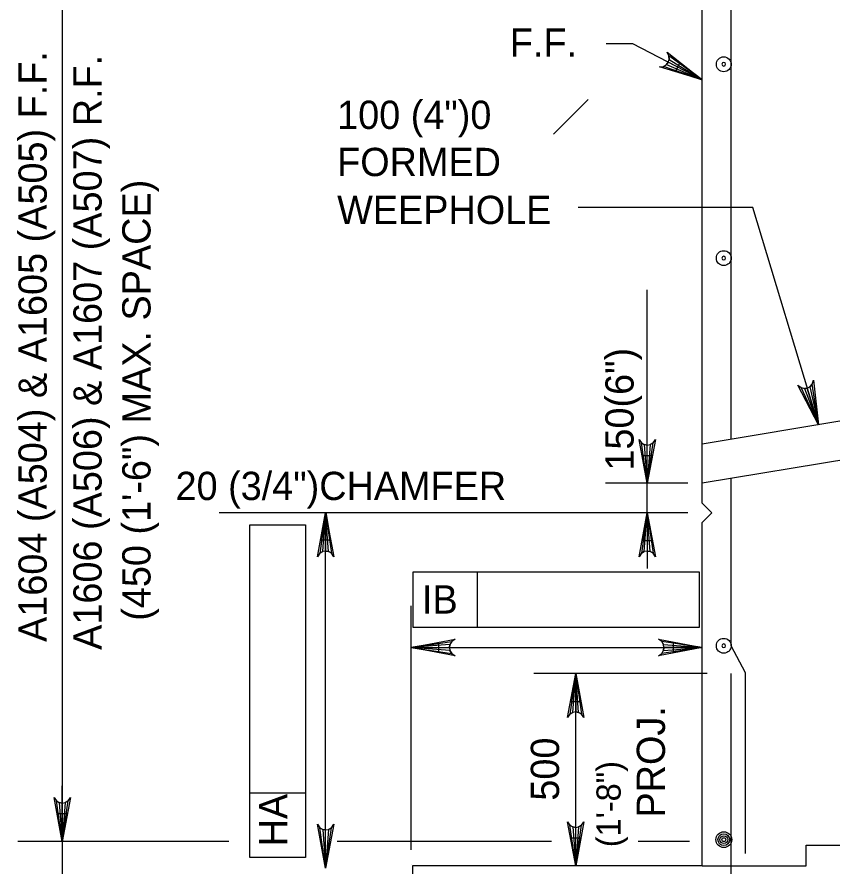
# Model space of a CAD drawing. Extents: x 638340 to 640241, y 295465 to 298435.
# Drawn here: x 639036.9 to 639123.4, y 298224.4 to 298314.5 of the extents above; entities that cross this region are included whole.
import ezdxf

# ---------------------------------------------------------------- set-up
doc = ezdxf.new("R2010")
doc.units = 0
for name, color, linetype in [('3', 7, 'Continuous'), ('4', 7, 'Continuous'), ('5', 7, 'Continuous'), ('6', 7, 'Continuous'), ('7', 7, 'Continuous'), ('9', 7, 'Continuous')]:
    doc.layers.add(name, color=color, linetype=linetype)

# ---------------------------------------------------------------- blocks, each defined once
blk = doc.blocks.new('B')
at = {"layer": '3'}
blk.add_circle((0, 0), 0.16, dxfattribs=at)
for start, end in [(0, 180), (180, 0)]:
    blk.add_arc((0, 0), 0.0391, start, end, dxfattribs=at)

msp = doc.modelspace()

# ---------------------------------------------------------------- linework, layer by layer
at = {"layer": '3'}
for p, q in [((639041.739, 298350.625), (639041.739, 298227.086)), ((639102.317, 298311.669), (639099.458, 298311.669)), ((639109.669, 298307.858), (639102.317, 298311.669)), ((639093.885, 298302.094), (639097.574, 298305.783)), ((639103.831, 298265.065), (639103.831, 298285.574)), ((639103.831, 298268.017), (639103.831, 298270.971)), ((639108.131, 298265.065), (639099.402, 298265.065)), ((639103.831, 298261.944), (639103.831, 298265.065)), ((639108.131, 298261.944), (639058.406, 298261.944)), ((639069.694, 298224.24), (639069.694, 298261.944)), ((639103.11, 298261.944), (639099.402, 298261.944)), ((639103.831, 298261.944), (639103.831, 298256.039)), ((639061.65, 298225.367), (639061.65, 298260.669)), ((639061.65, 298260.669), (639067.557, 298260.669)), ((639067.557, 298260.669), (639067.557, 298225.367)), ((639078.968, 298255.671), (639109.346, 298255.671)), ((639078.968, 298249.766), (639078.968, 298255.671)), ((639085.814, 298249.766), (639085.814, 298255.671)), ((639109.346, 298255.671), (639109.346, 298249.766)), ((639109.346, 298249.766), (639078.968, 298249.766)), ((639110.181, 298244.891), (639091.804, 298244.891)), ((639096.233, 298224.513), (639096.233, 298244.891)), ((639067.557, 298232.211), (639061.65, 298232.211)), ((639059.406, 298227.086), (639037.036, 298227.086)), ((639041.739, 298227.086), (639041.739, 298218.336)), ((639093.66, 298227.086), (639070.924, 298227.086)), ((639108.319, 298227.086), (639102.881, 298227.086)), ((639067.557, 298225.367), (639061.65, 298225.367))]:
    msp.add_line(p, q, dxfattribs=at)
for points in [[(639109.669, 298307.858), (639105.129, 298309.227), (639105.563, 298309.284), (639105.871, 298309.475), (639106.063, 298309.727), (639106.158, 298310.029), (639106.138, 298310.392), (639105.933, 298310.779), (639109.669, 298307.858), (639106.138, 298310.392), (639106.158, 298310.029), (639109.669, 298307.858), (639106.063, 298309.727), (639105.871, 298309.475), (639109.669, 298307.858), (639105.563, 298309.284)], [(639103.831, 298265.065), (639102.958, 298269.725), (639103.206, 298269.367), (639103.519, 298269.182), (639103.831, 298269.127), (639104.144, 298269.182), (639104.456, 298269.367), (639104.704, 298269.725), (639103.831, 298265.065), (639104.456, 298269.367), (639104.144, 298269.182), (639103.831, 298265.065), (639103.831, 298269.127), (639103.519, 298269.182), (639103.831, 298265.065), (639103.206, 298269.367)], [(639069.694, 298261.944), (639070.567, 298257.283), (639070.319, 298257.642), (639070.007, 298257.827), (639069.694, 298257.881), (639069.382, 298257.827), (639069.069, 298257.642), (639068.821, 298257.283), (639069.694, 298261.944), (639069.069, 298257.642), (639069.382, 298257.827), (639069.694, 298261.944), (639069.694, 298257.881), (639070.007, 298257.827), (639069.694, 298261.944), (639070.319, 298257.642)], [(639103.831, 298261.944), (639104.704, 298257.283), (639104.456, 298257.642), (639104.144, 298257.827), (639103.831, 298257.881), (639103.519, 298257.827), (639103.206, 298257.642), (639102.958, 298257.283), (639103.831, 298261.944), (639103.206, 298257.642), (639103.519, 298257.827), (639103.831, 298261.944), (639103.831, 298257.881), (639104.144, 298257.827), (639103.831, 298261.944), (639104.456, 298257.642)], [(639078.772, 298247.656), (639083.432, 298248.529), (639083.074, 298248.281), (639082.889, 298247.968), (639082.834, 298247.656), (639082.889, 298247.343), (639083.074, 298247.031), (639083.432, 298246.783), (639078.772, 298247.656), (639083.074, 298247.031), (639082.889, 298247.343), (639078.772, 298247.656), (639082.834, 298247.656), (639082.889, 298247.968), (639078.772, 298247.656), (639083.074, 298248.281)], [(639109.669, 298247.656), (639105.008, 298246.783), (639105.367, 298247.031), (639105.552, 298247.343), (639105.606, 298247.656), (639105.552, 298247.968), (639105.367, 298248.281), (639105.008, 298248.529), (639109.669, 298247.656), (639105.367, 298248.281), (639105.552, 298247.968), (639109.669, 298247.656), (639105.606, 298247.656), (639105.552, 298247.343), (639109.669, 298247.656), (639105.367, 298247.031)], [(639096.233, 298244.891), (639097.106, 298240.23), (639096.858, 298240.589), (639096.545, 298240.774), (639096.233, 298240.828), (639095.92, 298240.774), (639095.608, 298240.589), (639095.36, 298240.23), (639096.233, 298244.891), (639095.608, 298240.589), (639095.92, 298240.774), (639096.233, 298244.891), (639096.233, 298240.828), (639096.545, 298240.774), (639096.233, 298244.891), (639096.858, 298240.589)], [(639041.739, 298227.086), (639040.866, 298231.747), (639041.114, 298231.388), (639041.426, 298231.203), (639041.739, 298231.149), (639042.051, 298231.203), (639042.364, 298231.388), (639042.612, 298231.747), (639041.739, 298227.086), (639042.364, 298231.388), (639042.051, 298231.203), (639041.739, 298227.086), (639041.739, 298231.149), (639041.426, 298231.203), (639041.739, 298227.086), (639041.114, 298231.388)], [(639096.233, 298224.513), (639095.36, 298229.174), (639095.608, 298228.815), (639095.92, 298228.63), (639096.233, 298228.576), (639096.545, 298228.63), (639096.858, 298228.815), (639097.106, 298229.174), (639096.233, 298224.513), (639096.858, 298228.815), (639096.545, 298228.63), (639096.233, 298224.513), (639096.233, 298228.576), (639095.92, 298228.63), (639096.233, 298224.513), (639095.608, 298228.815)], [(639069.694, 298224.24), (639068.821, 298228.901), (639069.069, 298228.542), (639069.382, 298228.357), (639069.694, 298228.303), (639070.007, 298228.357), (639070.319, 298228.542), (639070.567, 298228.901), (639069.694, 298224.24), (639070.319, 298228.542), (639070.007, 298228.357), (639069.694, 298224.24), (639069.694, 298228.303), (639069.382, 298228.357), (639069.694, 298224.24), (639069.069, 298228.542)]]:
    msp.add_lwpolyline(points, dxfattribs=at)
for points in [[(639107.273, 298309.654), (639106.821, 298308.781), (639109.669, 298307.858)], [(639103.34, 298268.017), (639104.323, 298268.017), (639103.831, 298265.065)], [(639070.215, 298259.035), (639069.23, 298259.035), (639069.723, 298261.99)], [(639103.34, 298258.992), (639104.323, 298258.992), (639103.831, 298261.944)], [(639095.739, 298241.939), (639096.725, 298241.939), (639096.233, 298244.891)], [(639041.247, 298230.038), (639042.23, 298230.038), (639041.739, 298227.086)], [(639095.739, 298227.465), (639096.725, 298227.465), (639096.233, 298224.513)]]:
    msp.add_lwpolyline(points, close=True, dxfattribs=at)
at = {"layer": '4'}
for p, q in [((639115.042, 298294.304), (639096.491, 298294.304)), ((639121.99, 298271.276), (639115.042, 298294.304)), ((639078.772, 298226.18), (639078.772, 298252.085)), ((639078.772, 298247.656), (639109.669, 298247.656)), ((639041.739, 298230.038), (639041.739, 298232.993))]:
    msp.add_line(p, q, dxfattribs=at)
msp.add_lwpolyline([(639121.99, 298271.276), (639119.807, 298275.484), (639120.149, 298275.213), (639120.503, 298275.126), (639120.817, 298275.165), (639121.101, 298275.307), (639121.347, 298275.574), (639121.48, 298275.99), (639121.99, 298271.276), (639121.347, 298275.574), (639121.101, 298275.307), (639121.99, 298271.276), (639120.817, 298275.165), (639120.503, 298275.126), (639121.99, 298271.276), (639120.149, 298275.213)], dxfattribs=at)
for points in [[(639081.724, 298247.164), (639081.724, 298248.147), (639078.772, 298247.656)], [(639106.621, 298247.164), (639106.621, 298248.147), (639109.575, 298247.656)]]:
    msp.add_lwpolyline(points, close=True, dxfattribs=at)
at = {"layer": '5'}
for p, q in [((639112.734, 298269.8), (639112.734, 298343.766)), ((639112.734, 298247.822), (639112.734, 298265.644)), ((639114.271, 298244.981), (639112.734, 298247.822)), ((639112.734, 298195.718), (639112.734, 298244.891)), ((639114.271, 298225.794), (639114.271, 298244.981))]:
    msp.add_line(p, q, dxfattribs=at)
for radius in [0.833, 0.625, 0.417, 0.208]:
    msp.add_circle((639111.958, 298227.274), radius, dxfattribs=at)
at = {"layer": '6'}
msp.add_lwpolyline([(639109.669, 298224.513), (639120.701, 298224.513), (639120.701, 298226.676), (639127.893, 298226.676), (639127.893, 298224.513), (639139.543, 298224.513)], dxfattribs=at)
at = {"layer": '7'}
for p, q in [((639109.575, 298247.656), (639109.575, 298247.656)), ((639078.772, 298224.64), (639078.772, 298224.64)), ((639109.575, 298224.505), (639109.575, 298224.505))]:
    msp.add_line(p, q, dxfattribs=at)
at = {"layer": '9'}
for p, q in [((639109.669, 298262.971), (639109.669, 298360.767)), ((639135.46, 298273.519), (639109.669, 298269.221)), ((639152.786, 298272.251), (639109.669, 298265.065)), ((639109.669, 298262.971), (639110.694, 298261.944)), ((639109.669, 298260.919), (639110.694, 298261.944)), ((639109.669, 298224.513), (639109.669, 298260.919)), ((639078.909, 298224.513), (639078.909, 298193.101)), ((639109.669, 298224.513), (639078.909, 298224.513))]:
    msp.add_line(p, q, dxfattribs=at)

# ---------------------------------------------------------------- block references
at = {"layer": '3', "xscale": 4.921475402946, "yscale": 4.921475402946, "rotation": 90}
for p in [(639111.954, 298309.506), (639111.954, 298288.947), (639111.954, 298247.831)]:
    msp.add_blockref('B', p, dxfattribs=at)

# ---------------------------------------------------------------- texts
at = {"layer": '3'}
for s, height, p in [('F.F.', 3.0001, (639089.245, 298310.306)), ('100 (4")0', 3.0001, (639070.919, 298302.646)), ('FORMED', 3.0001, (639070.919, 298297.645)), ('WEEPHOLE', 3.0001, (639070.919, 298292.562)), ('20 (3/4")CHAMFER', 3.00014, (639053.766, 298263.29)), ('IB', 3.0001, (639079.922, 298251.248))]:
    msp.add_text(s, height=height, dxfattribs=at).set_placement(p)
for s, height, p in [('A1604 (A504) & A1605 (A505) F.F.', 3.00014, (639040.095, 298248.235)), ('A1606 (A506) & A1607 (A507) R.F.', 3.00014, (639045.918, 298247.399)), ('(450 (1\'-6") MAX. SPACE)', 3.00014, (639051.108, 298250.485)), ('150(6")', 3.0001, (639102.383, 298266.409)), ('PROJ.', 3.0001, (639105.713, 298229.617)), ('500', 3.0001, (639094.468, 298231.405)), ('(1\'-8")', 2.5722, (639101.012, 298226.473)), ('HA', 3.0001, (639065.629, 298226.561))]:
    msp.add_text(s, height=height, rotation=90, dxfattribs=at).set_placement(p)

doc.saveas('drawing.dxf')
